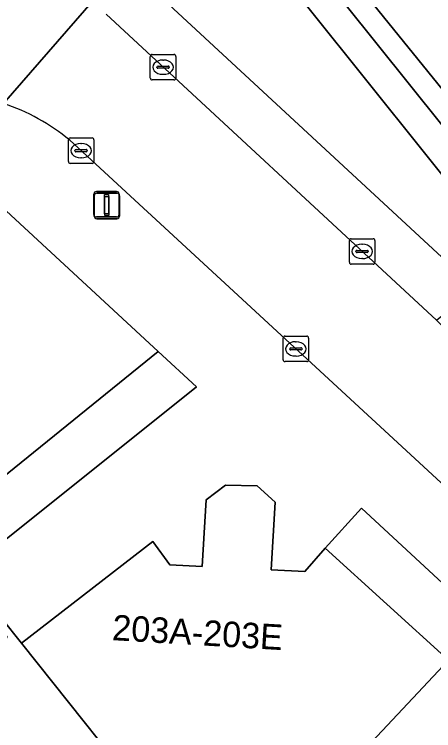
# Model space of a CAD drawing. Extents: x 159039 to 160102, y 381214 to 382524.
# Drawn here: x 159609.98 to 159626.42, y 381748.12 to 381776.22 of the extents above; entities that cross this region are included whole.
import ezdxf

# ---------------------------------------------------------------- set-up
doc = ezdxf.new("R2010")
doc.units = 0
for name, color, linetype in [('IMGEO_Erf', 7, 'Continuous'), ('IMGEO_Groenvoorziening', 7, 'Continuous'), ('IMGEO_Haag', 7, 'Continuous'), ('IMGEO_Kolk', 7, 'Continuous'), ('IMGEO_Lichtmast', 7, 'Continuous'), ('IMGEO_Pand', 7, 'Continuous'), ('IMGEO_Pand_nummerreeks', 7, 'Continuous'), ('IMGEO_Rijbaan_lokaal_open', 7, 'Continuous'), ('IMGEO_Voetpad_open', 7, 'Continuous')]:
    doc.layers.add(name, color=color, linetype=linetype)

msp = doc.modelspace()

# ---------------------------------------------------------------- linework, layer by layer
at = {"layer": 'IMGEO_Erf'}
msp.add_lwpolyline([(159628.707, 381770.857), (159622.325, 381778.755), (159621.675, 381778.223), (159629.27, 381768.718)], dxfattribs=at)
at = {"layer": 'IMGEO_Groenvoorziening'}
for points in [[(159624.677, 381783.598), (159622.091, 381786.841), (159615.351, 381779.363), (159615.349, 381777.258), (159626.736, 381766.686), (159628.324, 381767.963), (159619.279, 381779.271)], [(159594.578, 381756.07), (159599.501, 381749.932), (159615.622, 381762.994), (159607.564, 381770.439)], [(159615.622, 381762.994), (159599.501, 381749.932), (159600.687, 381748.454), (159617.118, 381761.612)], [(159634.76, 381745.24), (159635.399, 381745.907), (159623.584, 381756.845), (159622.171, 381755.278), (159627.003, 381750.887), (159627.771, 381751.698)]]:
    msp.add_lwpolyline(points, close=True, dxfattribs=at)
at = {"layer": 'IMGEO_Haag'}
msp.add_lwpolyline([(159615.622, 381762.994), (159599.501, 381749.932), (159600.687, 381748.454), (159617.118, 381761.612)], close=True, dxfattribs=at)
at = {"layer": 'IMGEO_Kolk'}
for p, q in [((159615.389, 381774.644), (159616.241, 381774.644)), ((159615.314, 381773.718), (159615.314, 381774.57)), ((159615.802, 381774.424), (159615.827, 381774.424)), ((159616.315, 381774.57), (159616.315, 381773.718)), ((159615.573, 381774.138), (159615.573, 381774.15)), ((159616.011, 381774.101), (159615.613, 381774.101)), ((159615.616, 381774.187), (159616.014, 381774.187)), ((159616.057, 381774.15), (159616.057, 381774.138)), ((159615.825, 381773.864), (159615.8, 381773.864)), ((159616.241, 381773.644), (159615.389, 381773.644)), ((159612.101, 381770.443), (159612.101, 381771.295)), ((159612.176, 381771.369), (159613.028, 381771.369)), ((159613.102, 381771.295), (159613.102, 381770.443)), ((159612.589, 381771.149), (159612.614, 381771.149)), ((159612.36, 381770.863), (159612.36, 381770.875)), ((159612.798, 381770.826), (159612.4, 381770.826)), ((159612.403, 381770.912), (159612.801, 381770.912)), ((159612.844, 381770.875), (159612.844, 381770.863)), ((159612.612, 381770.589), (159612.587, 381770.589)), ((159613.028, 381770.369), (159612.176, 381770.369)), ((159623.115, 381766.491), (159623.115, 381767.343)), ((159623.19, 381767.417), (159624.042, 381767.417)), ((159624.116, 381767.343), (159624.116, 381766.491)), ((159623.603, 381767.197), (159623.628, 381767.197)), ((159623.374, 381766.911), (159623.374, 381766.923)), ((159623.812, 381766.874), (159623.414, 381766.874)), ((159623.417, 381766.96), (159623.815, 381766.96)), ((159623.858, 381766.923), (159623.858, 381766.911)), ((159623.626, 381766.637), (159623.601, 381766.637)), ((159624.042, 381766.417), (159623.19, 381766.417)), ((159620.518, 381762.669), (159620.518, 381763.521)), ((159620.593, 381763.595), (159621.445, 381763.595)), ((159621.006, 381763.375), (159621.031, 381763.375)), ((159621.519, 381763.521), (159621.519, 381762.669)), ((159620.777, 381763.089), (159620.777, 381763.101)), ((159620.82, 381763.138), (159621.218, 381763.138)), ((159621.261, 381763.101), (159621.261, 381763.089)), ((159621.215, 381763.052), (159620.817, 381763.052)), ((159621.029, 381762.815), (159621.004, 381762.815)), ((159621.445, 381762.595), (159620.593, 381762.595))]:
    msp.add_line(p, q, dxfattribs=at)
for points in [[(159615.389, 381774.644), (159616.241, 381774.644)], [(159615.314, 381773.718), (159615.314, 381774.57)], [(159616.315, 381774.57), (159616.315, 381773.718)], [(159616.241, 381773.644), (159615.389, 381773.644)], [(159612.101, 381770.443), (159612.101, 381771.295)], [(159612.176, 381771.369), (159613.028, 381771.369)], [(159613.102, 381771.295), (159613.102, 381770.443)], [(159613.028, 381770.369), (159612.176, 381770.369)], [(159623.115, 381766.491), (159623.115, 381767.343)], [(159623.19, 381767.417), (159624.042, 381767.417)], [(159624.116, 381767.343), (159624.116, 381766.491)], [(159624.042, 381766.417), (159623.19, 381766.417)], [(159620.518, 381762.669), (159620.518, 381763.521)], [(159620.593, 381763.595), (159621.445, 381763.595)], [(159621.519, 381763.521), (159621.519, 381762.669)], [(159621.445, 381762.595), (159620.593, 381762.595)]]:
    msp.add_lwpolyline(points, dxfattribs=at)
for centre, radius, start, end in [((159615.391, 381774.568), 0.0765, 91.552, 178.448), ((159615.391, 381774.568), 0.0765, 91.552, 178.448), ((159616.239, 381774.568), 0.0765, 1.552, 88.448), ((159616.239, 381774.568), 0.0765, 1.552, 88.448), ((159615.613, 381774.147), 0.0403, 85.8775, 175.7526), ((159615.61, 381774.137), 0.0366, 178.938, 274.7102), ((159616.014, 381774.144), 0.043, 264.8664, 352.4533), ((159616.018, 381774.149), 0.0386, 1.7309, 96.639), ((159615.391, 381773.72), 0.0765, 181.552, 268.448), ((159615.391, 381773.72), 0.0765, 181.552, 268.448), ((159616.239, 381773.72), 0.0765, 271.552, 358.448), ((159616.239, 381773.72), 0.0765, 271.552, 358.448), ((159612.178, 381771.293), 0.0765, 91.552, 178.448), ((159612.178, 381771.293), 0.0765, 91.552, 178.448), ((159613.026, 381771.293), 0.0765, 1.552, 88.448), ((159613.026, 381771.293), 0.0765, 1.552, 88.448), ((159612.4, 381770.872), 0.0403, 85.8775, 175.7526), ((159612.397, 381770.862), 0.0366, 178.938, 274.7102), ((159612.801, 381770.869), 0.043, 264.8664, 352.4533), ((159612.805, 381770.874), 0.0386, 1.7309, 96.639), ((159612.178, 381770.445), 0.0765, 181.552, 268.448), ((159612.178, 381770.445), 0.0765, 181.552, 268.448), ((159613.026, 381770.445), 0.0765, 271.552, 358.448), ((159613.026, 381770.445), 0.0765, 271.552, 358.448), ((159623.192, 381767.341), 0.0765, 91.552, 178.448), ((159623.192, 381767.341), 0.0765, 91.552, 178.448), ((159624.04, 381767.341), 0.0765, 1.552, 88.448), ((159624.04, 381767.341), 0.0765, 1.552, 88.448), ((159623.414, 381766.92), 0.0403, 85.8775, 175.7526), ((159623.411, 381766.91), 0.0366, 178.938, 274.7102), ((159623.815, 381766.917), 0.043, 264.8664, 352.4533), ((159623.819, 381766.922), 0.0386, 1.7309, 96.639), ((159623.192, 381766.493), 0.0765, 181.552, 268.448), ((159623.192, 381766.493), 0.0765, 181.552, 268.448), ((159624.04, 381766.493), 0.0765, 271.552, 358.448), ((159624.04, 381766.493), 0.0765, 271.552, 358.448), ((159620.595, 381763.519), 0.0765, 91.552, 178.448), ((159620.595, 381763.519), 0.0765, 91.552, 178.448), ((159621.443, 381763.519), 0.0765, 1.552, 88.448), ((159621.443, 381763.519), 0.0765, 1.552, 88.448), ((159620.817, 381763.098), 0.0403, 85.8775, 175.7526), ((159620.814, 381763.088), 0.0366, 178.938, 274.7102), ((159621.218, 381763.095), 0.043, 264.8664, 352.4533), ((159621.222, 381763.1), 0.0386, 1.7309, 96.639), ((159620.595, 381762.671), 0.0765, 181.552, 268.448), ((159620.595, 381762.671), 0.0765, 181.552, 268.448), ((159621.443, 381762.671), 0.0765, 271.552, 358.448), ((159621.443, 381762.671), 0.0765, 271.552, 358.448)]:
    msp.add_arc(centre, radius, start, end, dxfattribs=at)
for centre, major_axis, ratio, start_param, end_param in [((159615.801, 381774.144), (-0.387, 0.002), 0.722429, 4.712389, 7.853982), ((159615.826, 381774.144), (-0.39, 0.002), 0.717154, 1.570796, 4.712389), ((159612.588, 381770.869), (-0.387, 0.002), 0.722429, 4.712389, 7.853982), ((159612.613, 381770.869), (-0.39, 0.002), 0.717154, 1.570796, 4.712389), ((159623.602, 381766.917), (-0.387, 0.002), 0.722429, 4.712389, 7.853982), ((159623.627, 381766.917), (-0.39, 0.002), 0.717154, 1.570796, 4.712389), ((159621.005, 381763.095), (-0.387, 0.002), 0.722429, 4.712389, 7.853982), ((159621.03, 381763.095), (-0.39, 0.002), 0.717154, 1.570796, 4.712389)]:
    msp.add_ellipse(centre, major_axis=major_axis, ratio=ratio, start_param=start_param, end_param=end_param, dxfattribs=at)
at = {"layer": 'IMGEO_Lichtmast'}
for p, q in [((159613.202, 381769.269), (159613.992, 381769.269)), ((159613.992, 381769.269), (159613.202, 381769.269)), ((159613.102, 381768.369), (159613.102, 381769.169)), ((159613.102, 381769.169), (159613.102, 381768.369)), ((159613.116, 381768.302), (159613.116, 381769.102)), ((159613.116, 381769.102), (159613.116, 381768.302)), ((159613.216, 381769.202), (159614.006, 381769.202)), ((159614.006, 381769.202), (159613.216, 381769.202)), ((159614.092, 381769.169), (159614.092, 381768.369)), ((159614.092, 381768.369), (159614.092, 381769.169)), ((159614.106, 381769.102), (159614.106, 381768.302)), ((159614.106, 381768.302), (159614.106, 381769.102)), ((159613.992, 381768.269), (159613.202, 381768.269)), ((159613.202, 381768.269), (159613.992, 381768.269)), ((159614.006, 381768.202), (159613.216, 381768.202)), ((159613.216, 381768.202), (159614.006, 381768.202))]:
    msp.add_line(p, q, dxfattribs=at)
for points in [[(159613.522, 381769.144), (159613.672, 381769.144), (159613.672, 381768.394), (159613.522, 381768.394), (159613.522, 381769.144)], [(159613.536, 381769.077), (159613.686, 381769.077), (159613.686, 381768.327), (159613.536, 381768.327), (159613.536, 381769.077)]]:
    msp.add_lwpolyline(points, dxfattribs=at)
for centre, start, end in [((159613.202, 381769.169), 90, 180), ((159613.202, 381769.169), 90, 180), ((159613.992, 381769.169), 0, 90), ((159613.992, 381769.169), 360, 90), ((159613.216, 381769.102), 90, 180), ((159613.216, 381769.102), 90, 180), ((159614.006, 381769.102), 0, 90), ((159614.006, 381769.102), 360, 90), ((159613.202, 381768.369), 180, 270), ((159613.202, 381768.369), 180, 270), ((159613.216, 381768.302), 180, 270), ((159613.216, 381768.302), 180, 270), ((159613.992, 381768.369), 270, 0), ((159613.992, 381768.369), 270, 0), ((159614.006, 381768.302), 270, 0), ((159614.006, 381768.302), 270, 0)]:
    msp.add_arc(centre, 0.1, start, end, dxfattribs=at)
at = {"layer": 'IMGEO_Pand'}
for points in [[(159643.748, 381781.64), (159637.27, 381789.809), (159622.999, 381778.406), (159622.549, 381778.943), (159622.325, 381778.755), (159628.707, 381770.857), (159628.836, 381770.96), (159628.941, 381771.044), (159628.504, 381771.591), (159634.763, 381776.594), (159636.444, 381777.939), (159642.635, 381782.885), (159643.075, 381782.332), (159643.676, 381781.579)], [(159610.269, 381751.55), (159615.741, 381744.679), (159616.149, 381744.995), (159617.434, 381745.992), (159619.416, 381745.923), (159620.641, 381744.818), (159621, 381744.494), (159627.003, 381750.887), (159622.171, 381755.278), (159621.369, 381754.362), (159620.055, 381754.426), (159620.21, 381757.08), (159619.5, 381757.716), (159618.256, 381757.751), (159617.501, 381757.168), (159617.426, 381755.874), (159617.349, 381754.558), (159616.076, 381754.62), (159615.418, 381755.544)], [(159610.269, 381751.55), (159609.49, 381752.522), (159609.258, 381752.335), (159609.699, 381751.791), (159595.564, 381740.514), (159600.899, 381733.713), (159607.119, 381738.682), (159608.793, 381740.018), (159615.074, 381745.036), (159615.502, 381744.497), (159615.978, 381743.898), (159616.102, 381743.997), (159616.213, 381744.085), (159615.741, 381744.679)], [(159641.343, 381739.157), (159634.76, 381745.24), (159627.771, 381751.698), (159627.003, 381750.887), (159621, 381744.494), (159620.377, 381743.791), (159620.499, 381743.683), (159620.607, 381743.587), (159621.114, 381744.136), (159621.587, 381744.649), (159627.49, 381739.181), (159629.072, 381737.715), (159634.886, 381732.329), (159634.413, 381731.817), (159633.773, 381731.121), (159633.856, 381731.046)]]:
    msp.add_lwpolyline(points, close=True, dxfattribs=at)
at = {"layer": 'IMGEO_Rijbaan_lokaal_open'}
for points in [[(159613.091, 381776.771), (159609.56, 381772.721)], [(159609.56, 381772.721), (159613.091, 381776.771)], [(159628.948, 381761.961), (159627.97, 381762.873), (159627.617, 381763.202), (159627.285, 381763.512), (159626.953, 381763.822), (159626.526, 381764.221), (159613.577, 381776.218)], [(159612.154, 381771.283), (159632.955, 381752.071)]]:
    msp.add_lwpolyline(points, dxfattribs=at)
msp.add_arc((159607.036, 381765.109), 8.019, 50.3412, 71.6547, dxfattribs=at)
at = {"layer": 'IMGEO_Voetpad_open'}
for points in [[(159613.577, 381776.218), (159626.526, 381764.221), (159631.108, 381767.889), (159630.084, 381769.208), (159630.024, 381769.286), (159629.27, 381768.718), (159621.675, 381778.223), (159622.325, 381778.755), (159622.549, 381778.943), (159622.999, 381778.406), (159637.27, 381789.809), (159651.632, 381801.285)], [(159627.185, 381787.716), (159625.171, 381790.25), (159622.091, 381786.841), (159624.677, 381783.598), (159619.279, 381779.271), (159628.324, 381767.963)], [(159626.736, 381766.686), (159615.349, 381777.258), (159615.351, 381779.363), (159613.091, 381776.771)], [(159609.56, 381772.721), (159607.564, 381770.439), (159615.622, 381762.994), (159617.118, 381761.612), (159600.687, 381748.454), (159599.501, 381749.932), (159594.578, 381756.07), (159591.503, 381752.685), (159595.879, 381747.215)], [(159632.955, 381752.071), (159612.154, 381771.283)], [(159595.564, 381740.514), (159609.699, 381751.791), (159609.258, 381752.335), (159609.49, 381752.522), (159610.269, 381751.55), (159615.418, 381755.544), (159616.076, 381754.62), (159617.349, 381754.558), (159617.426, 381755.874), (159617.501, 381757.168), (159618.256, 381757.751), (159619.5, 381757.716), (159620.21, 381757.08), (159620.055, 381754.426), (159621.369, 381754.362), (159622.171, 381755.278), (159623.584, 381756.845), (159635.399, 381745.907)]]:
    msp.add_lwpolyline(points, dxfattribs=at)
msp.add_arc((159607.036, 381765.109), 8.019, 50.3412, 71.6547, dxfattribs=at)

# ---------------------------------------------------------------- texts
at = {"layer": 'IMGEO_Pand_nummerreeks'}
msp.add_text('203A-203E', height=1, rotation=356.621, dxfattribs=at).set_placement((159613.799, 381751.671))

doc.saveas('drawing.dxf')
